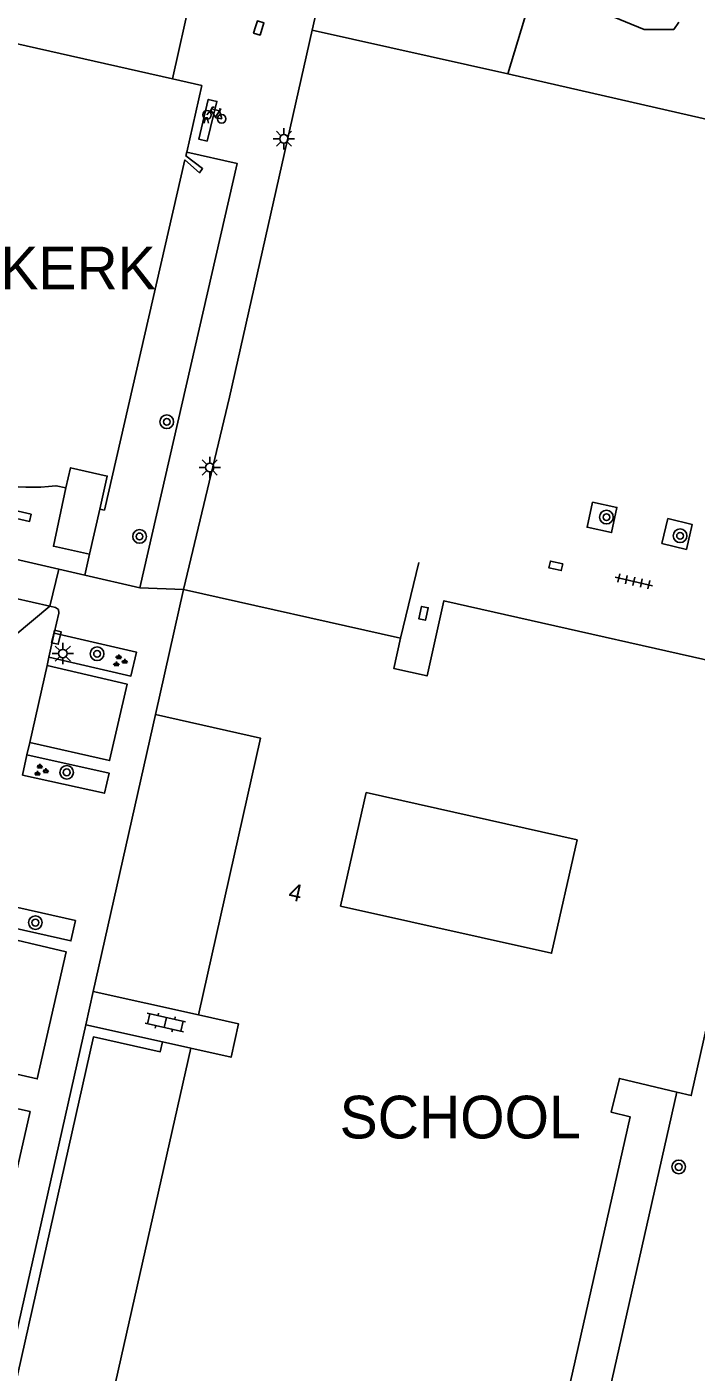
# Model space of a CAD drawing. Extents: x 128000 to 131008, y 398996 to 402500.
# Drawn here: x 129153.7 to 129192.9, y 399171.1 to 399249.9 of the extents above; entities that cross this region are included whole.
import ezdxf

# ---------------------------------------------------------------- set-up
doc = ezdxf.new("R2010")
doc.units = 0
for name, color, linetype in [('gg-afsc-hekwerk', 7, 'Continuous'), ('gg-anno-huisnummerreeks BGT', 7, 'Continuous'), ('gg-bbg-gedigitaliseerde bebouwing', 7, 'Continuous'), ('gg-bbg-hoofdgebouw', 7, 'Continuous'), ('gg-bbg-luifel en loopbrug', 7, 'Continuous'), ('gg-knt-bovenkant onderkant talud', 7, 'Continuous'), ('gg-knt-verharding', 7, 'Continuous'), ('gg-knt-verharding nz', 7, 'Continuous'), ('gt-anno-naam bijzondere bebouwing', 7, 'Continuous'), ('gt-grn-groengrens', 7, 'Continuous'), ('gt-grn-vlakafsluiter', 7, 'Continuous'), ('gt-grn-weggrens', 7, 'Continuous'), ('gt-symb-boom', 7, 'Continuous'), ('gt-symb-fietsenrek', 7, 'Continuous'), ('gt-symb-groenvak', 7, 'Continuous'), ('gt-symb-klinker verharding', 7, 'Continuous'), ('gt-symb-kolk', 7, 'Continuous'), ('gt-symb-lichtmast', 7, 'Continuous'), ('gt-symb-tegel verharding', 7, 'Continuous')]:
    doc.layers.add(name, color=color, linetype=linetype)

# ---------------------------------------------------------------- blocks, each defined once
blk = doc.blocks.new('gt0-TEG1')
at = {"layer": 'gt-symb-tegel verharding'}
for p, q in [((-1.125, 0), (1.125, 0)), ((-0.9, -0.25), (-0.9, 0.25)), ((-0.45, -0.25), (-0.45, 0.25)), ((0, -0.25), (0, 0.25)), ((0.45, -0.25), (0.45, 0.25)), ((0.9, -0.25), (0.9, 0.25))]:
    blk.add_line(p, q, dxfattribs=at)
blk = doc.blocks.new('gt0-KOLK')
at = {"layer": 'gt-symb-kolk'}
blk.add_lwpolyline([(0, 0), (0.375, 0), (0.375, 0.4), (-0.375, 0.4), (-0.375, 0), (0, 0)], dxfattribs=at)
blk = doc.blocks.new('gt0-BOOM')
at = {"layer": 'gt-symb-boom'}
for radius in [0.4, 0.2]:
    blk.add_circle((0, 0), radius, dxfattribs=at)
blk = doc.blocks.new('gt0-LMAST')
at = {"layer": 'gt-symb-lichtmast'}
for p, q in [((-0.182, 0.173), (-0.447, 0.438)), ((-0.005, 0.246), (-0.005, 0.621)), ((0.172, 0.173), (0.437, 0.438)), ((-0.255, -0.004), (-0.63, -0.004)), ((-0.182, -0.181), (-0.447, -0.446)), ((-0.005, -0.254), (-0.005, -0.629)), ((0.437, -0.446), (0.172, -0.181)), ((0.245, -0.004), (0.62, -0.004))]:
    blk.add_line(p, q, dxfattribs=at)
blk.add_circle((-0.005, -0.004), 0.25, dxfattribs=at)
blk = doc.blocks.new('gt0-GRVAK')
at = {"layer": 'gt-symb-groenvak'}
for p, q in [((-0.11, 0.189), (-0.228, 0.24)), ((-0.182, 0.153), (0.088, 0.153)), ((-0.091, 0.211), (-0.156, 0.322)), ((-0.047, 0.214), (-0.047, 0.393)), ((-0.004, 0.211), (0.061, 0.322)), ((0.015, 0.189), (0.133, 0.24)), ((0.262, -0.052), (0.197, 0.059)), ((0.305, -0.049), (0.305, 0.13)), ((0.349, -0.052), (0.414, 0.059)), ((-0.245, -0.228), (-0.363, -0.177)), ((-0.318, -0.264), (-0.047, -0.264)), ((-0.226, -0.206), (-0.291, -0.095)), ((-0.183, -0.203), (-0.183, -0.024)), ((-0.139, -0.206), (-0.074, -0.095)), ((-0.12, -0.228), (-0.002, -0.177)), ((0.243, -0.074), (0.125, -0.023)), ((0.17, -0.11), (0.441, -0.11)), ((0.368, -0.074), (0.486, -0.023))]:
    blk.add_line(p, q, dxfattribs=at)
blk = doc.blocks.new('gt0-FREK')
at = {"layer": 'gt-symb-fietsenrek'}
for p, q in [((0.259, 0.762), (0.294, 0.823)), ((0.294, 0.823), (0.767, 0.714)), ((0.757, 0.841), (0.866, 0.816)), ((0.767, 0.714), (0.84, 0.822)), ((0.54, 0.335), (0.259, 0.762)), ((0.767, 0.714), (0.54, 0.335)), ((0.895, 0.252), (0.767, 0.714))]:
    blk.add_line(p, q, dxfattribs=at)
for points in [[(0.294, 0.823), (0.36, 0.937), (0.452, 0.935)], [(-0.124, 0), (-0.047, 0.312), (0.053, 0.312), (0.12, 0)], [(0.036, 0.476), (0.228, 0.708), (0.259, 0.762)], [(0.54, 0.335), (0.555, 0.305), (0.895, 0.252)]]:
    blk.add_lwpolyline(points, dxfattribs=at)
for centre in [(0.036, 0.476), (0.895, 0.252)]:
    blk.add_circle(centre, 0.252, dxfattribs=at)
blk = doc.blocks.new('gt0-KL1')
at = {"layer": 'gt-symb-klinker verharding'}
for p, q in [((-1.15, 0.3), (1.15, 0.3)), ((-1, -0.3), (-1, 0.3)), ((-0.5, 0.3), (-0.5, 0.45)), ((0, -0.3), (0, 0.3)), ((0.5, 0.3), (0.5, 0.45)), ((1, -0.3), (1, 0.3)), ((-1.15, -0.3), (1.15, -0.3)), ((-0.5, -0.45), (-0.5, -0.3)), ((0.5, -0.45), (0.5, -0.3))]:
    blk.add_line(p, q, dxfattribs=at)

msp = doc.modelspace()

# ---------------------------------------------------------------- linework, layer by layer
at = {"layer": 'gg-afsc-hekwerk'}
for p, q in [((129186.463, 399262.366), (129181.894, 399247.112)), ((129162.248, 399246.812), (129163.982, 399254.563)), ((129170.44, 399249.66), (129181.894, 399247.112)), ((129181.894, 399247.112), (129207.999, 399241.136))]:
    msp.add_line(p, q, dxfattribs=at)
msp.add_lwpolyline([(129170.44, 399249.66), (129165.586, 399228.168), (129162.91, 399216.901)], dxfattribs=at)
at = {"layer": 'gg-bbg-gedigitaliseerde bebouwing'}
msp.add_lwpolyline([(129173.59, 399205.03), (129172.097, 399198.371), (129184.451, 399195.61), (129185.95, 399202.25)], dxfattribs=at)
at = {"layer": 'gg-bbg-hoofdgebouw'}
for p, q in [((129162.248, 399246.812), (129163.98, 399246.421)), ((129163.98, 399246.421), (129163.092, 399242.527)), ((129156.02, 399222.86), (129155.437, 399222.99)), ((129158.28, 399221.551), (129158, 399221.61)), ((129161.26, 399209.58), (129162.91, 399216.901)), ((129175.61, 399214.06), (129162.91, 399216.901)), ((129185.95, 399202.25), (129173.59, 399205.03))]:
    msp.add_line(p, q, dxfattribs=at)
for points in [[(129150.813, 399248.15), (129151.08, 399249.33), (129162.248, 399246.812)], [(129163.092, 399242.527), (129163.04, 399242.3), (129164.02, 399241.56), (129163.84, 399241.32), (129162.98, 399242.07), (129158.28, 399221.551)], [(129158, 399221.61), (129158.44, 399223.55), (129156.29, 399224.04), (129156.02, 399222.86)], [(129198.42, 399211.681), (129178.15, 399216.251), (129177.16, 399211.85), (129175.21, 399212.29), (129175.61, 399214.06)], [(129198.42, 399211.681), (129196.811, 399204.451), (129196.51, 399204.55), (129192.63, 399187.27), (129191.775, 399187.475)], [(129161.26, 399209.58), (129167.41, 399208.201), (129163.77, 399192.001)], [(129163.77, 399192.001), (129166.13, 399191.47), (129165.69, 399189.521), (129163.33, 399190.05)], [(129163.33, 399190.05), (129157.68, 399164.92), (129164.871, 399163.31)], [(129164.871, 399163.31), (129165.27, 399165.041), (129167.23, 399164.59), (129166.37, 399160.87), (129183.27, 399157.08), (129184.9, 399164.3), (129183.63, 399164.58), (129184.67, 399169.27), (129185.25, 399169.14), (129189.06, 399186.02), (129187.94, 399186.291), (129188.42, 399188.28), (129191.775, 399187.475)]]:
    msp.add_lwpolyline(points, dxfattribs=at)
msp.add_arc((129154.064, 399232.848), 9.953, 237.11286, 277.92622, dxfattribs=at)
at = {"layer": 'gg-bbg-luifel en loopbrug'}
msp.add_line((129158, 399221.61), (129157.397, 399218.982), dxfattribs=at)
msp.add_lwpolyline([(129156.02, 399222.86), (129155.282, 399219.439), (129157.397, 399218.982)], dxfattribs=at)
at = {"layer": 'gg-knt-bovenkant onderkant talud'}
msp.add_lwpolyline([(129191.907, 399250.127), (129191.602, 399249.707), (129189.867, 399249.697), (129187.683, 399250.607)], dxfattribs=at)
at = {"layer": 'gg-knt-verharding'}
for p, q in [((129155.608, 399218.098), (129152.307, 399218.855)), ((129157.397, 399218.982), (129157.115, 399217.752)), ((129176.673, 399218.484), (129175.61, 399214.06)), ((129155.608, 399218.098), (129155.078, 399215.933)), ((129157.115, 399217.752), (129155.608, 399218.098)), ((129160.35, 399217.01), (129157.115, 399217.752)), ((129155.078, 399215.933), (129151.811, 399216.673)), ((129155.02, 399212.938), (129155.337, 399214.348)), ((129154.912, 399212.459), (129155.02, 399212.938)), ((129161.26, 399209.58), (129157.614, 399193.37)), ((129153.468, 399206.045), (129153.736, 399207.232)), ((129153.736, 399207.232), (129153.899, 399207.958)), ((129157.614, 399193.37), (129157.175, 399191.419)), ((129157.614, 399193.37), (129163.77, 399192.001)), ((129157.175, 399191.419), (129151.44, 399165.921)), ((129157.175, 399191.419), (129161.67, 399190.419)), ((129161.67, 399190.419), (129163.33, 399190.05))]:
    msp.add_line(p, q, dxfattribs=at)
for points in [[(129177.432, 399260.689), (129171.448, 399254.131), (129170.44, 399249.66)], [(129160.35, 399217.01), (129166.052, 399241.852), (129163.092, 399242.527)], [(129186.844, 399222.02), (129186.53, 399220.553), (129187.964, 399220.247), (129188.28, 399221.713), (129186.844, 399222.02)], [(129191.251, 399221.066), (129190.914, 399219.604), (129192.341, 399219.256), (129192.687, 399220.716), (129191.251, 399221.066)], [(129155.337, 399214.348), (129155.601, 399215.52), (129155.578, 399215.736), (129155.4, 399215.86), (129155.078, 399215.933)], [(129155.02, 399212.938), (129159.818, 399211.842), (129160.154, 399213.238), (129155.337, 399214.348)], [(129153.899, 399207.958), (129158.575, 399206.889), (129159.597, 399211.37), (129154.912, 399212.459)], [(129153.736, 399207.232), (129158.55, 399206.147), (129158.27, 399204.981), (129153.468, 399206.045)], [(129151.527, 399197.416), (129156.305, 399196.331), (129156.576, 399197.522), (129151.793, 399198.601)], [(129151.383, 399196.778), (129156.028, 399195.699), (129154.342, 399188.25), (129149.702, 399189.305)], [(129149.262, 399187.349), (129153.922, 399186.33), (129152.235, 399178.867), (129147.588, 399179.909)]]:
    msp.add_lwpolyline(points, dxfattribs=at)
at = {"layer": 'gg-knt-verharding nz'}
msp.add_line((129153.899, 399207.958), (129154.912, 399212.459), dxfattribs=at)
for points in [[(129164.293, 399243.172), (129163.79, 399243.289), (129164.349, 399245.607), (129164.853, 399245.49), (129164.293, 399243.172)], [(129153.989, 399221.324), (129153.89, 399220.896), (129145.671, 399222.79), (129145.77, 399223.218), (129153.989, 399221.324)]]:
    msp.add_lwpolyline(points, dxfattribs=at)
at = {"layer": 'gt-grn-groengrens'}
msp.add_lwpolyline([(129161.67, 399190.419), (129161.541, 399189.836), (129157.629, 399190.704), (129152.156, 399166.37), (129156.359, 399165.425), (129156.227, 399164.839)], dxfattribs=at)
at = {"layer": 'gt-grn-vlakafsluiter'}
msp.add_line((129184.248, 399153.997), (129191.775, 399187.475), dxfattribs=at)
at = {"layer": 'gt-grn-weggrens'}
for p, q in [((129160.35, 399217.01), (129162.91, 399216.901)), ((129155.078, 399215.933), (129146.76, 399208.989))]:
    msp.add_line(p, q, dxfattribs=at)

# ---------------------------------------------------------------- block references
at = {"layer": 'gt-symb-boom'}
for p, rotation in [((129161.925, 399226.729), -23.770475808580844), ((129160.326, 399220.016), -23.770475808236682)]:
    msp.add_blockref('gt0-BOOM', p, dxfattribs=dict(at, rotation=rotation))
for p in [(129187.666, 399221.146), (129191.975, 399220.053), (129157.843, 399213.143), (129156.062, 399206.202), (129154.228, 399197.4), (129191.892, 399183.092)]:
    msp.add_blockref('gt0-BOOM', p, dxfattribs=at)
at = {"layer": 'gt-symb-fietsenrek'}
msp.add_blockref('gt0-FREK', (129164.241, 399244.227), dxfattribs=at)
at = {"layer": 'gt-symb-groenvak'}
for p in [(129159.155, 399212.719), (129154.534, 399206.312)]:
    msp.add_blockref('gt0-GRVAK', p, dxfattribs=at)
at = {"layer": 'gt-symb-klinker verharding', "rotation": -12.535023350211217}
msp.add_blockref('gt0-KL1', (129161.836, 399191.552), dxfattribs=at)
at = {"layer": 'gt-symb-kolk'}
for p, rotation in [((129167.116, 399249.852), -107.66165971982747), ((129184.655, 399218.1), -12.827123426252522), ((129177.149, 399215.47), 77.35314650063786), ((129155.261, 399214.161), -103.00750479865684)]:
    msp.add_blockref('gt0-KOLK', p, dxfattribs=dict(at, rotation=rotation))
at = {"layer": 'gt-symb-lichtmast'}
for p in [(129168.789, 399243.31), (129164.44, 399224.057), (129155.843, 399213.158)]:
    msp.add_blockref('gt0-LMAST', p, dxfattribs=at)
at = {"layer": 'gt-symb-tegel verharding', "rotation": -12.590950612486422}
msp.add_blockref('gt0-TEG1', (129189.269, 399217.379), dxfattribs=at)

# ---------------------------------------------------------------- texts
at = {"layer": 'gg-anno-huisnummerreeks BGT'}
msp.add_text('4', height=1, rotation=347.4, dxfattribs=at).set_placement((129168.992, 399198.763))
at = {"layer": 'gt-anno-naam bijzondere bebouwing'}
for s, p in [('KERK', (129152.177, 399234.492)), ('SCHOOL', (129172.041, 399184.763))]:
    msp.add_text(s, height=2.5, dxfattribs=at).set_placement(p)

doc.saveas('drawing.dxf')
